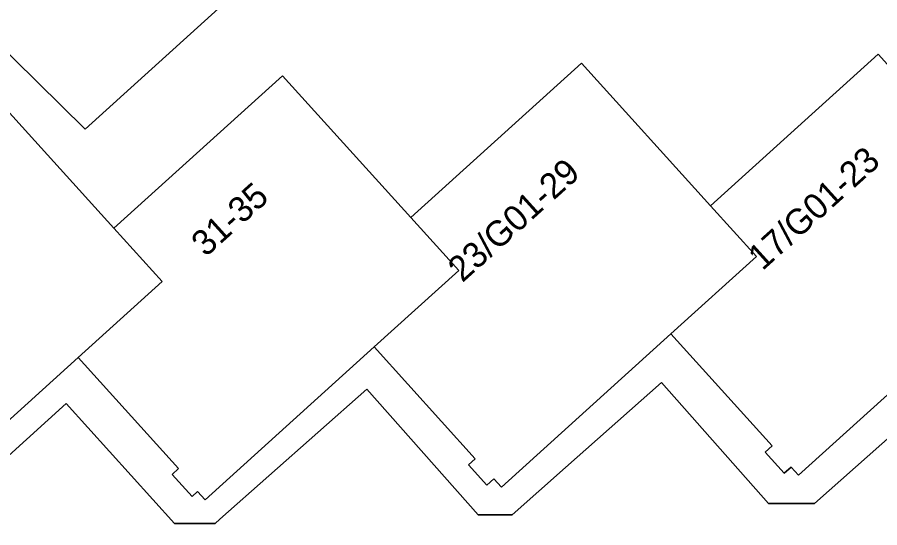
# Model space of a CAD drawing. Extents: x 160349 to 161355, y 381727 to 382854.
# Drawn here: x 160890.48 to 160924.36, y 382033.63 to 382053.69 of the extents above; entities that cross this region are included whole.
import ezdxf

# ---------------------------------------------------------------- set-up
doc = ezdxf.new("R2010")
doc.units = 0
for name, color, linetype in [('IMGEO_Groenvoorziening', 7, 'Continuous'), ('IMGEO_Pand', 7, 'Continuous'), ('IMGEO_Pand_nummerreeks', 7, 'Continuous'), ('IMGEO_Voetpad_halfverhard', 7, 'Continuous'), ('IMGEO_Voetpad_open', 7, 'Continuous')]:
    doc.layers.add(name, color=color, linetype=linetype)

msp = doc.modelspace()

# ---------------------------------------------------------------- linework, layer by layer
at = {"layer": 'IMGEO_Groenvoorziening'}
for points in [[(160885.684, 382056.644), (160893.142, 382049.287), (160900.452, 382055.921)], [(160927.547, 382039.669), (160921.802, 382034.585), (160919.995, 382034.585), (160915.79, 382039.336), (160912.011, 382035.992), (160909.917, 382034.138), (160908.582, 382034.138), (160904.216, 382039.071), (160898.44, 382033.96), (160898.252, 382033.793), (160896.66, 382033.793), (160892.401, 382038.504), (160887.008, 382033.627)]]:
    msp.add_lwpolyline(points, dxfattribs=at)
at = {"layer": 'IMGEO_Pand'}
for points in [[(160927.77, 382041.649), (160931.124, 382044.682), (160929.276, 382046.726), (160924.298, 382052.232), (160917.714, 382046.279), (160919.517, 382044.285), (160916.161, 382041.251), (160920.138, 382036.852), (160919.861, 382036.601), (160920.614, 382035.769), (160920.882, 382036.011), (160921.175, 382035.687)], [(160917.714, 382046.279), (160912.644, 382051.887), (160905.934, 382045.821), (160907.821, 382043.734), (160904.5, 382040.732), (160908.474, 382036.337), (160908.207, 382036.095), (160908.93, 382035.296), (160909.207, 382035.546), (160909.497, 382035.225), (160916.161, 382041.251), (160919.517, 382044.285)], [(160894.271, 382045.393), (160896.165, 382043.298), (160892.87, 382040.319), (160896.818, 382035.953), (160896.561, 382035.72), (160897.346, 382034.851), (160897.565, 382035.049), (160897.857, 382034.726), (160904.5, 382040.732), (160907.821, 382043.734), (160905.934, 382045.821), (160900.902, 382051.387)], [(160896.165, 382043.298), (160894.271, 382045.393), (160889.299, 382050.892), (160882.326, 382044.588), (160881.914, 382044.215), (160882.171, 382043.93), (160882.494, 382044.222), (160882.622, 382044.08), (160883.852, 382042.719), (160880.903, 382040.052), (160884.923, 382035.606), (160884.648, 382035.358), (160885.507, 382034.408), (160885.749, 382034.627), (160886.12, 382034.216), (160892.87, 382040.319)]]:
    msp.add_lwpolyline(points, close=True, dxfattribs=at)
at = {"layer": 'IMGEO_Voetpad_halfverhard'}
for points in [[(160887.008, 382033.627), (160892.401, 382038.504), (160896.66, 382033.793), (160898.252, 382033.793), (160898.44, 382033.96), (160904.216, 382039.071), (160908.582, 382034.138), (160909.917, 382034.138), (160912.011, 382035.992), (160915.79, 382039.336), (160919.995, 382034.585), (160921.802, 382034.585), (160927.547, 382039.669), (160931.554, 382035.143), (160933.429, 382035.143), (160939.368, 382040.398), (160943.61, 382035.605), (160945.564, 382035.605), (160948.337, 382037.416), (160949.99, 382038.593), (160951.416, 382039.751), (160952.367, 382040.662), (160954.013, 382042.847), (160955.293, 382044.719)], [(160927.77, 382041.649), (160921.175, 382035.687), (160920.882, 382036.011), (160920.614, 382035.769), (160919.861, 382036.601), (160920.138, 382036.852), (160916.161, 382041.251), (160909.497, 382035.225), (160909.207, 382035.546), (160908.93, 382035.296), (160908.207, 382036.095), (160908.474, 382036.337), (160904.5, 382040.732), (160897.857, 382034.726), (160897.565, 382035.049), (160897.346, 382034.851), (160896.561, 382035.72), (160896.818, 382035.953), (160892.87, 382040.319), (160886.12, 382034.216)]]:
    msp.add_lwpolyline(points, dxfattribs=at)
at = {"layer": 'IMGEO_Voetpad_open'}
for points in [[(160916.249, 382060.252), (160912.563, 382061.446), (160912.143, 382061.795), (160915.731, 382065.893), (160917.464, 382067.872), (160917.176, 382068.135), (160913.061, 382071.902), (160912.901, 382071.727), (160911.195, 382069.863), (160910.821, 382069.455), (160908.58, 382067.007), (160907.015, 382065.298), (160906.34, 382064.56), (160904.099, 382062.113), (160901.859, 382059.665), (160899.618, 382057.218), (160900.735, 382056.178), (160900.452, 382055.921), (160893.142, 382049.287), (160885.684, 382056.644)], [(160889.299, 382050.892), (160894.271, 382045.393), (160900.902, 382051.387), (160905.934, 382045.821), (160912.644, 382051.887), (160917.714, 382046.279), (160924.298, 382052.232), (160929.276, 382046.726), (160935.969, 382052.777), (160940.987, 382047.227), (160947.599, 382053.204), (160954.582, 382045.479), (160955.293, 382044.719), (160958.918, 382040.842), (160961.395, 382043.679), (160961.811, 382044.304)]]:
    msp.add_lwpolyline(points, dxfattribs=at)

# ---------------------------------------------------------------- texts
at = {"layer": 'IMGEO_Pand_nummerreeks'}
for s, rotation, p in [('17/G01-23', 42.1187, (160919.753, 382043.701)), ('23/G01-29', 42.1143, (160907.966, 382043.236)), ('31-35', 42.1116, (160897.885, 382044.238))]:
    msp.add_text(s, height=1, rotation=rotation, dxfattribs=at).set_placement(p)

doc.saveas('drawing.dxf')
